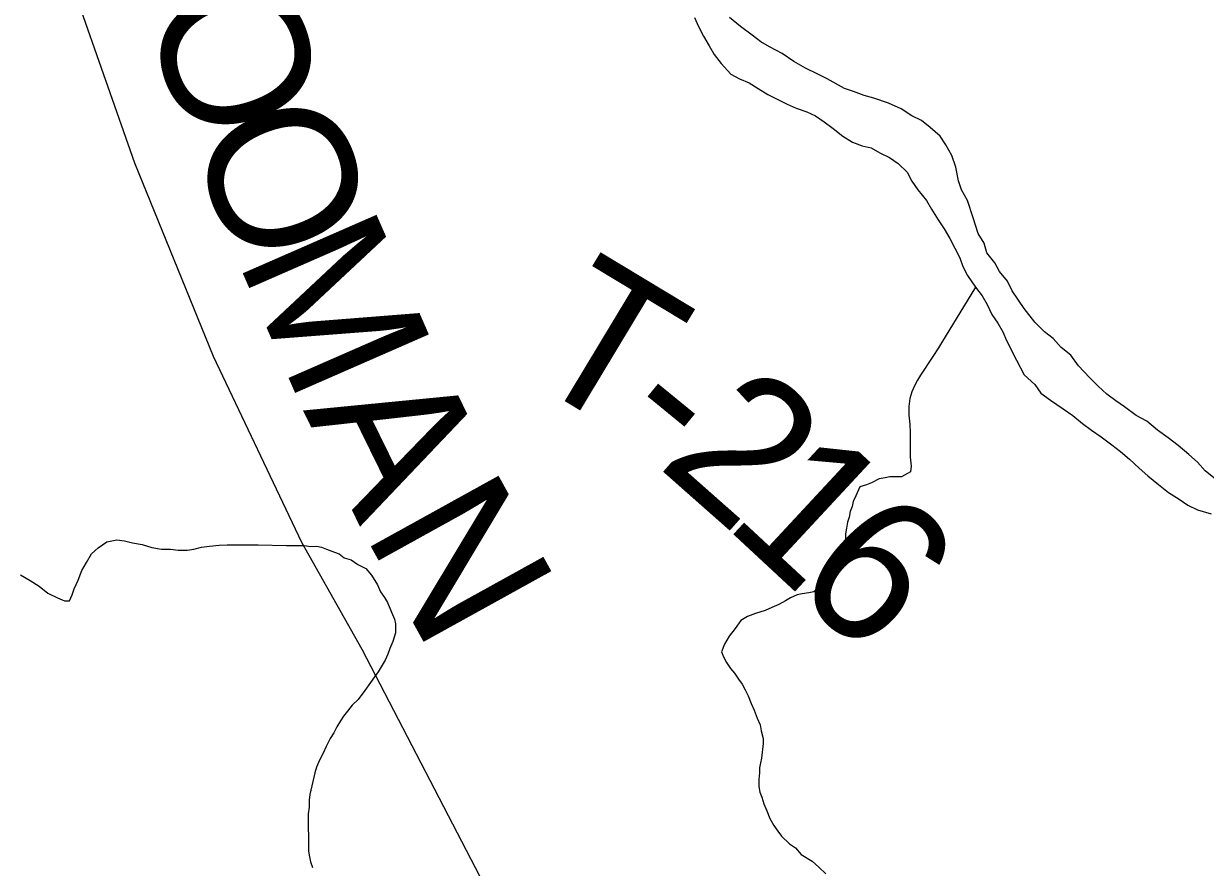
# Model space of a CAD drawing. Extents: x -59 to 82, y -3 to 49.
# Drawn here: x -50.0582 to -49.5983, y 45.6243 to 45.9526 of the extents above; entities that cross this region are included whole.
import ezdxf

# ---------------------------------------------------------------- set-up
doc = ezdxf.new("R2010")
doc.units = 0
for name, color, linetype in [('GM_X_County_Road', 7, 'Continuous'), ('GM_X_County_Road_Text', 7, 'Continuous'), ('GM_X_Minor_River', 7, 'Continuous'), ('GM_X_Township_Road_Text', 7, 'Continuous')]:
    doc.layers.add(name, color=color, linetype=linetype)

msp = doc.modelspace()

# ---------------------------------------------------------------- linework, layer by layer
at = {"layer": 'GM_X_County_Road'}
for p, q in [((-50.04533, 45.9846), (-50.01508, 45.89847)), ((-50.01508, 45.89847), (-49.98438, 45.82318)), ((-49.98438, 45.82318), (-49.95002, 45.75081)), ((-49.95002, 45.75081), (-49.92663, 45.70914)), ((-49.92663, 45.70914), (-49.87034, 45.60096))]:
    msp.add_line(p, q, dxfattribs=at)
at = {"layer": 'GM_X_Minor_River'}
for p, q in [((-49.79704, 45.95491), (-49.79551, 45.95149)), ((-49.79551, 45.95149), (-49.79361, 45.94771)), ((-49.77924, 45.95152), (-49.78341, 45.95492)), ((-49.77468, 45.94811), (-49.77924, 45.95152)), ((-49.79361, 45.94771), (-49.79133, 45.94392)), ((-49.77127, 45.94547), (-49.77468, 45.94811)), ((-49.79133, 45.94392), (-49.78943, 45.94051)), ((-49.76786, 45.94357), (-49.77127, 45.94547)), ((-49.76293, 45.94093), (-49.76786, 45.94357)), ((-49.78943, 45.94051), (-49.78677, 45.9371)), ((-49.78677, 45.9371), (-49.78298, 45.93294)), ((-49.75839, 45.9379), (-49.76293, 45.94093)), ((-49.75384, 45.93525), (-49.75839, 45.9379)), ((-49.78298, 45.93294), (-49.77957, 45.93105)), ((-49.74929, 45.93299), (-49.75384, 45.93525)), ((-49.7455, 45.9311), (-49.74929, 45.93299)), ((-49.77957, 45.93105), (-49.77578, 45.92954)), ((-49.77578, 45.92954), (-49.77237, 45.92727)), ((-49.73868, 45.92731), (-49.7455, 45.9311)), ((-49.77237, 45.92727), (-49.76858, 45.925)), ((-49.76858, 45.925), (-49.761, 45.92122)), ((-49.73527, 45.92618), (-49.73868, 45.92731)), ((-49.7311, 45.92467), (-49.73527, 45.92618)), ((-49.72731, 45.92354), (-49.7311, 45.92467)), ((-49.72163, 45.92165), (-49.72731, 45.92354)), ((-49.761, 45.92122), (-49.75759, 45.91971)), ((-49.75759, 45.91971), (-49.75342, 45.9182)), ((-49.75342, 45.9182), (-49.75001, 45.91669)), ((-49.7167, 45.91938), (-49.72163, 45.92165)), ((-49.71253, 45.91674), (-49.7167, 45.91938)), ((-49.75001, 45.91669), (-49.7466, 45.91442)), ((-49.7466, 45.91442), (-49.74318, 45.91177)), ((-49.70874, 45.91485), (-49.71253, 45.91674)), ((-49.70533, 45.9122), (-49.70874, 45.91485)), ((-49.74318, 45.91177), (-49.7394, 45.90874)), ((-49.70154, 45.90879), (-49.70533, 45.9122)), ((-49.7394, 45.90874), (-49.7356, 45.90647)), ((-49.7356, 45.90647), (-49.73181, 45.90496)), ((-49.73181, 45.90496), (-49.7284, 45.9042)), ((-49.69926, 45.90538), (-49.70154, 45.90879)), ((-49.69698, 45.90122), (-49.69926, 45.90538)), ((-49.7284, 45.9042), (-49.72499, 45.90231)), ((-49.72499, 45.90231), (-49.7212, 45.90042)), ((-49.7212, 45.90042), (-49.71779, 45.89816)), ((-49.69545, 45.89667), (-49.69698, 45.90122)), ((-49.71779, 45.89816), (-49.71438, 45.89475)), ((-49.69431, 45.89137), (-49.69545, 45.89667)), ((-49.71438, 45.89475), (-49.71248, 45.89134)), ((-49.71248, 45.89134), (-49.7102, 45.88793)), ((-49.69316, 45.88796), (-49.69431, 45.89137)), ((-49.7102, 45.88793), (-49.70678, 45.88377)), ((-49.69088, 45.88379), (-49.69316, 45.88796)), ((-49.70678, 45.88377), (-49.70488, 45.88036)), ((-49.6886, 45.87697), (-49.69088, 45.88379)), ((-49.70488, 45.88036), (-49.70222, 45.87619)), ((-49.68669, 45.87091), (-49.6886, 45.87697)), ((-49.70222, 45.87619), (-49.69995, 45.87278)), ((-49.69995, 45.87278), (-49.69767, 45.86899)), ((-49.69767, 45.86899), (-49.69577, 45.86521)), ((-49.68441, 45.86712), (-49.68669, 45.87091)), ((-49.69577, 45.86521), (-49.69386, 45.86142)), ((-49.68327, 45.86333), (-49.68441, 45.86712)), ((-49.68023, 45.85954), (-49.68327, 45.86333)), ((-49.69386, 45.86142), (-49.69272, 45.85801)), ((-49.67833, 45.85613), (-49.68023, 45.85954)), ((-49.69272, 45.85801), (-49.69082, 45.8546)), ((-49.69082, 45.8546), (-49.68778, 45.85006)), ((-49.67529, 45.85235), (-49.67833, 45.85613)), ((-49.68778, 45.85006), (-49.70095, 45.82839)), ((-49.68778, 45.85006), (-49.68513, 45.84665)), ((-49.6734, 45.84856), (-49.67529, 45.85235)), ((-49.68513, 45.84665), (-49.68323, 45.84324)), ((-49.66884, 45.84174), (-49.6734, 45.84856)), ((-49.68323, 45.84324), (-49.68133, 45.83945)), ((-49.66466, 45.83644), (-49.66884, 45.84174)), ((-49.68133, 45.83945), (-49.67905, 45.83604)), ((-49.67905, 45.83604), (-49.67715, 45.83263)), ((-49.66087, 45.83266), (-49.66466, 45.83644)), ((-49.67715, 45.83263), (-49.67562, 45.82922)), ((-49.65746, 45.83001), (-49.66087, 45.83266)), ((-49.70208, 45.82648), (-49.70432, 45.82304)), ((-49.70095, 45.82839), (-49.70208, 45.82648)), ((-49.67562, 45.82922), (-49.67183, 45.82165)), ((-49.65442, 45.8266), (-49.65746, 45.83001)), ((-49.65063, 45.82357), (-49.65442, 45.8266)), ((-49.70432, 45.82304), (-49.7092, 45.81579)), ((-49.67183, 45.82165), (-49.66878, 45.81597)), ((-49.64759, 45.81941), (-49.65063, 45.82357)), ((-49.64342, 45.81487), (-49.64759, 45.81941)), ((-49.71033, 45.81388), (-49.71145, 45.81159)), ((-49.7092, 45.81579), (-49.71033, 45.81388)), ((-49.66878, 45.81597), (-49.66461, 45.81218)), ((-49.64, 45.81146), (-49.64342, 45.81487)), ((-49.71257, 45.8093), (-49.7133, 45.80664)), ((-49.71145, 45.81159), (-49.71257, 45.8093)), ((-49.66461, 45.81218), (-49.66233, 45.80877)), ((-49.66233, 45.80877), (-49.65854, 45.80612)), ((-49.63659, 45.80843), (-49.64, 45.81146)), ((-49.63318, 45.80578), (-49.63659, 45.80843)), ((-49.7133, 45.80664), (-49.71366, 45.8036)), ((-49.71366, 45.8036), (-49.71363, 45.80018)), ((-49.65854, 45.80612), (-49.65361, 45.80272)), ((-49.62976, 45.80351), (-49.63318, 45.80578)), ((-49.62521, 45.80011), (-49.62976, 45.80351)), ((-49.71363, 45.80018), (-49.71323, 45.79676)), ((-49.65361, 45.80272), (-49.64982, 45.80007)), ((-49.64982, 45.80007), (-49.64603, 45.79704)), ((-49.62104, 45.79784), (-49.62521, 45.80011)), ((-49.71323, 45.79676), (-49.7132, 45.79334)), ((-49.64603, 45.79704), (-49.64262, 45.79439)), ((-49.64262, 45.79439), (-49.63883, 45.79175)), ((-49.61687, 45.79443), (-49.62104, 45.79784)), ((-49.6127, 45.79141), (-49.61687, 45.79443)), ((-49.7132, 45.79334), (-49.71318, 45.79144)), ((-49.71318, 45.79144), (-49.71316, 45.78878)), ((-49.63883, 45.79175), (-49.63465, 45.78872)), ((-49.60891, 45.78838), (-49.6127, 45.79141)), ((-49.71316, 45.78878), (-49.71314, 45.78574)), ((-49.71314, 45.78574), (-49.71312, 45.78384)), ((-49.63465, 45.78872), (-49.63124, 45.78607)), ((-49.63124, 45.78607), (-49.62783, 45.78304)), ((-49.60474, 45.78497), (-49.60891, 45.78838)), ((-49.60133, 45.78195), (-49.60474, 45.78497)), ((-49.71312, 45.78384), (-49.71271, 45.78042)), ((-49.71271, 45.78042), (-49.71308, 45.77814)), ((-49.62783, 45.78304), (-49.62403, 45.77964)), ((-49.59829, 45.77854), (-49.60133, 45.78195)), ((-49.72293, 45.77579), (-49.7252, 45.7754)), ((-49.72103, 45.77619), (-49.72293, 45.77579)), ((-49.71914, 45.7762), (-49.72103, 45.77619)), ((-49.71647, 45.77622), (-49.71914, 45.7762)), ((-49.71308, 45.77814), (-49.71647, 45.77622)), ((-49.62403, 45.77964), (-49.62062, 45.77661)), ((-49.62062, 45.77661), (-49.61645, 45.7732)), ((-49.59374, 45.77475), (-49.59829, 45.77854)), ((-49.73277, 45.7723), (-49.73426, 45.76887)), ((-49.73012, 45.77308), (-49.73277, 45.7723)), ((-49.72823, 45.77385), (-49.73012, 45.77308)), ((-49.7252, 45.7754), (-49.72823, 45.77385)), ((-49.61645, 45.7732), (-49.61266, 45.77018)), ((-49.73539, 45.76659), (-49.73575, 45.76468)), ((-49.73426, 45.76887), (-49.73539, 45.76659)), ((-49.61266, 45.77018), (-49.60849, 45.76753)), ((-49.60849, 45.76753), (-49.60508, 45.76526)), ((-49.73649, 45.76278), (-49.73686, 45.76049)), ((-49.73575, 45.76468), (-49.73649, 45.76278)), ((-49.60508, 45.76526), (-49.60129, 45.76337)), ((-49.60129, 45.76337), (-49.59598, 45.76186)), ((-49.7376, 45.75859), (-49.73796, 45.75631)), ((-49.73686, 45.76049), (-49.7376, 45.75859)), ((-49.73796, 45.75631), (-49.73832, 45.75402)), ((-49.73832, 45.75402), (-49.7383, 45.75136)), ((-50.0318, 45.74631), (-50.02916, 45.74861)), ((-50.02916, 45.74861), (-50.02576, 45.75091)), ((-50.02576, 45.75091), (-50.02197, 45.7517)), ((-50.02197, 45.7517), (-50.01893, 45.75134)), ((-50.01893, 45.75134), (-50.01588, 45.7506)), ((-50.01588, 45.7506), (-50.01208, 45.74987)), ((-50.01208, 45.74987), (-50.00827, 45.74875)), ((-50.00827, 45.74875), (-50.00447, 45.74802)), ((-50.00447, 45.74802), (-50.00105, 45.74804)), ((-50.00105, 45.74804), (-49.99801, 45.74768)), ((-49.99459, 45.7477), (-49.99194, 45.7481)), ((-49.99194, 45.7481), (-49.98891, 45.74888)), ((-49.98891, 45.74888), (-49.98587, 45.74928)), ((-49.98587, 45.74928), (-49.98208, 45.74969)), ((-49.98208, 45.74969), (-49.97904, 45.74971)), ((-49.97904, 45.74971), (-49.97638, 45.74973)), ((-49.97638, 45.74973), (-49.97296, 45.74975)), ((-49.97296, 45.74975), (-49.96993, 45.74977)), ((-49.96993, 45.74977), (-49.96689, 45.74979)), ((-49.96689, 45.74979), (-49.95587, 45.74949)), ((-49.95587, 45.74949), (-49.95246, 45.74951)), ((-49.95246, 45.74951), (-49.94904, 45.74953)), ((-49.94904, 45.74953), (-49.94638, 45.74917)), ((-49.94638, 45.74917), (-49.9441, 45.74919)), ((-49.9441, 45.74919), (-49.9422, 45.74882)), ((-49.9422, 45.74882), (-49.94029, 45.74807)), ((-49.94029, 45.74807), (-49.93725, 45.74696)), ((-49.73866, 45.74908), (-49.74314, 45.73917)), ((-49.7383, 45.75136), (-49.73866, 45.74908)), ((-50.03367, 45.74288), (-50.0318, 45.74631)), ((-49.99801, 45.74768), (-49.99459, 45.7477)), ((-49.93725, 45.74696), (-49.93534, 45.74621)), ((-49.93534, 45.74621), (-49.93343, 45.7447)), ((-49.93343, 45.7447), (-49.93077, 45.74396)), ((-49.93077, 45.74396), (-49.92809, 45.74208)), ((-50.03703, 45.73602), (-50.03554, 45.73983)), ((-50.03554, 45.73983), (-50.03367, 45.74288)), ((-49.92809, 45.74208), (-49.92504, 45.74058)), ((-49.92504, 45.74058), (-49.92274, 45.73793)), ((-49.74314, 45.73917), (-49.74539, 45.73649)), ((-50.05945, 45.73814), (-50.05563, 45.73589)), ((-50.05563, 45.73589), (-50.0522, 45.73363)), ((-50.03852, 45.73259), (-50.03703, 45.73602)), ((-49.92274, 45.73793), (-49.92043, 45.73415)), ((-49.74539, 45.73649), (-49.74765, 45.73382)), ((-50.0522, 45.73363), (-50.04876, 45.731)), ((-50.04876, 45.731), (-50.04495, 45.72912)), ((-50.04038, 45.72801), (-50.03926, 45.7303)), ((-50.03926, 45.7303), (-50.03852, 45.73259)), ((-49.92043, 45.73415), (-49.91927, 45.7315)), ((-49.91927, 45.7315), (-49.91774, 45.72923)), ((-49.75712, 45.73033), (-49.75976, 45.72917)), ((-49.75522, 45.73073), (-49.75712, 45.73033)), ((-49.75257, 45.73113), (-49.75522, 45.73073)), ((-49.75067, 45.73152), (-49.75257, 45.73113)), ((-49.74765, 45.73382), (-49.75067, 45.73152)), ((-50.04495, 45.72912), (-50.04228, 45.728)), ((-50.04228, 45.728), (-50.04038, 45.72801)), ((-49.91774, 45.72923), (-49.91658, 45.72734)), ((-49.91658, 45.72734), (-49.91503, 45.72355)), ((-49.76695, 45.72532), (-49.7696, 45.72417)), ((-49.7643, 45.72648), (-49.76695, 45.72532)), ((-49.76165, 45.72802), (-49.7643, 45.72648)), ((-49.75976, 45.72917), (-49.76165, 45.72802)), ((-49.91503, 45.72355), (-49.91387, 45.7209)), ((-49.91387, 45.7209), (-49.91348, 45.719)), ((-49.77641, 45.72184), (-49.77906, 45.7203)), ((-49.77339, 45.723), (-49.77641, 45.72184)), ((-49.7696, 45.72417), (-49.77339, 45.723)), ((-49.91348, 45.719), (-49.91345, 45.71558)), ((-49.78131, 45.71724), (-49.78357, 45.71419)), ((-49.77906, 45.7203), (-49.78131, 45.71724)), ((-49.91456, 45.71215), (-49.91568, 45.70948)), ((-49.91345, 45.71558), (-49.91456, 45.71215)), ((-49.78357, 45.71419), (-49.78544, 45.71114)), ((-49.91642, 45.7072), (-49.91754, 45.70491)), ((-49.91568, 45.70948), (-49.91642, 45.7072)), ((-49.78544, 45.71114), (-49.78655, 45.70809)), ((-49.78655, 45.70809), (-49.78578, 45.70619)), ((-49.91866, 45.703), (-49.92016, 45.70033)), ((-49.91754, 45.70491), (-49.91866, 45.703)), ((-49.78578, 45.70619), (-49.78462, 45.70392)), ((-49.78462, 45.70392), (-49.78309, 45.70165)), ((-49.92166, 45.69842), (-49.92316, 45.69613)), ((-49.92016, 45.70033), (-49.92166, 45.69842)), ((-49.78309, 45.70165), (-49.78155, 45.69976)), ((-49.78155, 45.69976), (-49.78001, 45.69749)), ((-49.78001, 45.69749), (-49.77848, 45.6956)), ((-49.92542, 45.69307), (-49.92805, 45.68964)), ((-49.92316, 45.69613), (-49.92542, 45.69307)), ((-49.77848, 45.6956), (-49.77732, 45.69333)), ((-49.77732, 45.69333), (-49.77616, 45.69106)), ((-49.92805, 45.68964), (-49.93031, 45.68734)), ((-49.77616, 45.69106), (-49.775, 45.68803)), ((-49.93219, 45.68505), (-49.93369, 45.68314)), ((-49.93031, 45.68734), (-49.93219, 45.68505)), ((-49.775, 45.68803), (-49.77384, 45.68538)), ((-49.77384, 45.68538), (-49.77268, 45.68234)), ((-49.93481, 45.68123), (-49.93632, 45.67894)), ((-49.93369, 45.68314), (-49.93481, 45.68123)), ((-49.77268, 45.68234), (-49.77152, 45.67969)), ((-49.77152, 45.67969), (-49.77112, 45.67741)), ((-49.93744, 45.67665), (-49.93894, 45.67436)), ((-49.93632, 45.67894), (-49.93744, 45.67665)), ((-49.77112, 45.67741), (-49.77033, 45.67438)), ((-49.94043, 45.67131), (-49.94155, 45.66864)), ((-49.93894, 45.67436), (-49.94043, 45.67131)), ((-49.77032, 45.67248), (-49.77103, 45.66677)), ((-49.77033, 45.67438), (-49.77032, 45.67248)), ((-49.94305, 45.66597), (-49.94416, 45.6633)), ((-49.94155, 45.66864), (-49.94305, 45.66597)), ((-49.77103, 45.66677), (-49.77139, 45.66487)), ((-49.9449, 45.66102), (-49.94674, 45.65265)), ((-49.94416, 45.6633), (-49.9449, 45.66102)), ((-49.77175, 45.66107), (-49.7721, 45.65841)), ((-49.77139, 45.66487), (-49.77176, 45.66297)), ((-49.77176, 45.66297), (-49.77175, 45.66107)), ((-49.7721, 45.65841), (-49.77208, 45.65574)), ((-49.94674, 45.65265), (-49.9471, 45.65036)), ((-49.77208, 45.65574), (-49.77168, 45.65347)), ((-49.77168, 45.65347), (-49.77091, 45.65157)), ((-49.77091, 45.65157), (-49.77013, 45.64892)), ((-49.94707, 45.6477), (-49.94743, 45.64504)), ((-49.9471, 45.65036), (-49.94707, 45.6477)), ((-49.77013, 45.64892), (-49.76897, 45.64627)), ((-49.94743, 45.64504), (-49.94741, 45.642)), ((-49.76897, 45.64627), (-49.7678, 45.64324)), ((-49.7678, 45.64324), (-49.76626, 45.64058)), ((-49.94741, 45.642), (-49.94739, 45.63934)), ((-49.94739, 45.63934), (-49.94736, 45.63668)), ((-49.76626, 45.64058), (-49.76472, 45.63831)), ((-49.76472, 45.63831), (-49.76319, 45.63642)), ((-49.94736, 45.63668), (-49.94735, 45.6344)), ((-49.94735, 45.6344), (-49.94733, 45.6325)), ((-49.76319, 45.63642), (-49.76013, 45.63341)), ((-49.76013, 45.63341), (-49.75784, 45.6319)), ((-49.94733, 45.6325), (-49.94731, 45.6306)), ((-49.94731, 45.6306), (-49.94692, 45.62832)), ((-49.75784, 45.6319), (-49.75554, 45.62926)), ((-49.75554, 45.62926), (-49.75134, 45.62663)), ((-49.94692, 45.62832), (-49.94652, 45.62642)), ((-49.94652, 45.62642), (-49.94575, 45.62415)), ((-49.75134, 45.62663), (-49.74866, 45.62437)), ((-49.74866, 45.62437), (-49.74598, 45.62172))]:
    msp.add_line(p, q, dxfattribs=at)

# ---------------------------------------------------------------- texts
at = {"layer": 'GM_X_County_Road_Text'}
for s, rotation, p in [('O', 290.0018, (-50.01246, 45.95823)), ('O', 291.7104, (-49.9947, 45.90951)), ('M', 293.6289, (-49.9754, 45.86114)), ('A', 296.1566, (-49.94954, 45.80216)), ('N', 298.9433, (-49.9261, 45.75461))]:
    msp.add_text(s, height=0.05682, rotation=rotation, dxfattribs=at).set_placement(p)
at = {"layer": 'GM_X_Township_Road_Text'}
for s, rotation, p in [('T', 328.9187, (-49.86446, 45.81584)), ('-', 320.7331, (-49.82981, 45.79514)), ('2', 318.5532, (-49.81218, 45.78074)), ('1', 317.1053, (-49.78623, 45.75782)), ('6', 316.715, (-49.76066, 45.73407))]:
    msp.add_text(s, height=0.05682, rotation=rotation, dxfattribs=at).set_placement(p)

doc.saveas('drawing.dxf')
